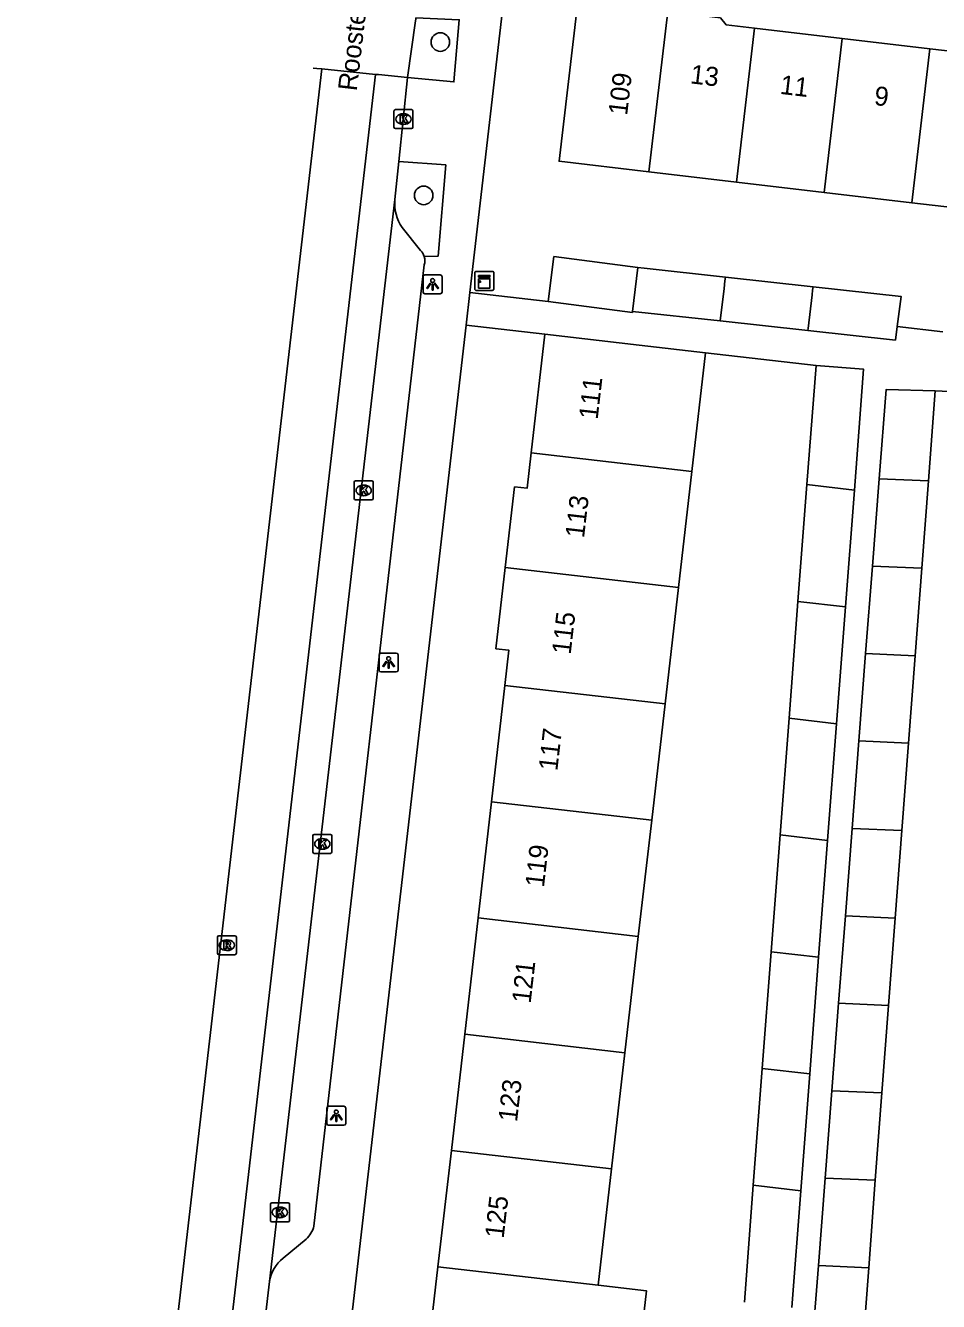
# Model space of a CAD drawing. Extents: x 162250 to 162654, y 380744 to 381605.
# Drawn here: x 162274.7 to 162322.8, y 381047.3 to 381114.5 of the extents above; entities that cross this region are included whole.
import ezdxf

# ---------------------------------------------------------------- set-up
doc = ezdxf.new("R2010")
doc.units = 0
for name, color, linetype in [('IMGEO_Boom', 7, 'Continuous'), ('IMGEO_Kast', 7, 'Continuous'), ('IMGEO_Kolk', 7, 'Continuous'), ('IMGEO_Lichtpunt', 7, 'Continuous'), ('IMGEO_Openbare_ruimte_label', 7, 'Continuous'), ('IMGEO_Pand', 7, 'Continuous'), ('IMGEO_Pand_nummerreeks', 7, 'Continuous'), ('IMGEO_Parkeervlak_open', 7, 'Continuous'), ('IMGEO_Rijbaan_lokaal_gesloten', 7, 'Continuous'), ('IMGEO_Rioolput', 7, 'Continuous'), ('IMGEO_Voetpad_open', 7, 'Continuous')]:
    doc.layers.add(name, color=color, linetype=linetype)

msp = doc.modelspace()

# ---------------------------------------------------------------- linework, layer by layer
at = {"layer": 'IMGEO_Boom'}
for centre in [(162296.514, 381113.595), (162295.634, 381105.521)]:
    msp.add_circle(centre, 0.489, dxfattribs=at)
at = {"layer": 'IMGEO_Kast'}
for p, q in [((162298.332, 381100.593), (162298.332, 381101.434)), ((162298.332, 381101.434), (162298.332, 381100.593)), ((162298.407, 381101.518), (162299.248, 381101.518)), ((162299.248, 381101.518), (162298.407, 381101.518)), ((162299.332, 381101.443), (162299.332, 381100.602)), ((162299.332, 381100.602), (162299.332, 381101.443)), ((162299.257, 381100.518), (162298.416, 381100.518)), ((162298.416, 381100.518), (162299.257, 381100.518))]:
    msp.add_line(p, q, dxfattribs=at)
for points in [[(162298.527, 381101.308), (162299.127, 381101.308), (162299.127, 381101.223), (162298.527, 381101.223), (162298.527, 381101.308)], [(162298.527, 381101.133), (162299.127, 381101.133), (162299.127, 381100.644), (162298.527, 381100.644), (162298.527, 381101.133)]]:
    msp.add_lwpolyline(points, dxfattribs=at)
msp.add_circle((162298.611, 381100.982), 0.0377, dxfattribs=at)
for centre, start, end in [((162298.41, 381101.44), 92.4484, 184.28452), ((162298.41, 381101.44), 92.4484, 184.28452), ((162299.254, 381101.44), 2.4484, 94.28452), ((162299.254, 381101.44), 2.4484, 94.28452), ((162298.41, 381100.596), 182.4484, 274.28452), ((162298.41, 381100.596), 182.4484, 274.28452), ((162299.254, 381100.596), 272.4484, 4.28452), ((162299.254, 381100.596), 272.4484, 4.28452)]:
    msp.add_arc(centre, 0.0779, start, end, dxfattribs=at)
at = {"layer": 'IMGEO_Kolk'}
for p, q in [((162294.071, 381109.115), (162294.071, 381109.967)), ((162294.146, 381110.041), (162294.998, 381110.041)), ((162295.072, 381109.967), (162295.072, 381109.115)), ((162294.582, 381109.261), (162294.557, 381109.261)), ((162294.559, 381109.821), (162294.584, 381109.821)), ((162294.998, 381109.041), (162294.146, 381109.041)), ((162291.972, 381089.565), (162291.972, 381090.417)), ((162292.047, 381090.491), (162292.899, 381090.491)), ((162292.973, 381090.417), (162292.973, 381089.565)), ((162292.46, 381090.271), (162292.485, 381090.271)), ((162292.899, 381089.491), (162292.047, 381089.491)), ((162292.483, 381089.711), (162292.458, 381089.711)), ((162289.794, 381070.95), (162289.794, 381071.802)), ((162289.869, 381071.876), (162290.721, 381071.876)), ((162290.282, 381071.656), (162290.307, 381071.656)), ((162290.795, 381071.802), (162290.795, 381070.95)), ((162290.305, 381071.096), (162290.28, 381071.096)), ((162290.721, 381070.876), (162289.869, 381070.876)), ((162287.561, 381051.549), (162287.561, 381052.401)), ((162287.636, 381052.475), (162288.488, 381052.475)), ((162288.049, 381052.255), (162288.074, 381052.255)), ((162288.562, 381052.401), (162288.562, 381051.549)), ((162288.488, 381051.475), (162287.636, 381051.475)), ((162288.072, 381051.695), (162288.047, 381051.695))]:
    msp.add_line(p, q, dxfattribs=at)
for points in [[(162294.071, 381109.115), (162294.071, 381109.967)], [(162294.146, 381110.041), (162294.998, 381110.041)], [(162295.072, 381109.967), (162295.072, 381109.115)], [(162294.392, 381109.741), (162294.515, 381109.741), (162294.515, 381109.59), (162294.645, 381109.741), (162294.809, 381109.741), (162294.663, 381109.59), (162294.816, 381109.341), (162294.664, 381109.341), (162294.579, 381109.505), (162294.515, 381109.438), (162294.515, 381109.341), (162294.392, 381109.341), (162294.392, 381109.741)], [(162294.998, 381109.041), (162294.146, 381109.041)], [(162291.972, 381089.565), (162291.972, 381090.417)], [(162292.047, 381090.491), (162292.899, 381090.491)], [(162292.973, 381090.417), (162292.973, 381089.565)], [(162292.293, 381090.191), (162292.416, 381090.191), (162292.416, 381090.04), (162292.546, 381090.191), (162292.71, 381090.191), (162292.564, 381090.04), (162292.717, 381089.791), (162292.565, 381089.791), (162292.48, 381089.955), (162292.416, 381089.888), (162292.416, 381089.791), (162292.293, 381089.791), (162292.293, 381090.191)], [(162292.899, 381089.491), (162292.047, 381089.491)], [(162289.794, 381070.95), (162289.794, 381071.802)], [(162289.869, 381071.876), (162290.721, 381071.876)], [(162290.795, 381071.802), (162290.795, 381070.95)], [(162290.115, 381071.576), (162290.238, 381071.576), (162290.238, 381071.425), (162290.368, 381071.576), (162290.532, 381071.576), (162290.386, 381071.425), (162290.539, 381071.176), (162290.387, 381071.176), (162290.302, 381071.34), (162290.238, 381071.273), (162290.238, 381071.176), (162290.115, 381071.176), (162290.115, 381071.576)], [(162290.721, 381070.876), (162289.869, 381070.876)], [(162287.561, 381051.549), (162287.561, 381052.401)], [(162287.636, 381052.475), (162288.488, 381052.475)], [(162287.882, 381052.175), (162288.005, 381052.175), (162288.005, 381052.024), (162288.135, 381052.175), (162288.299, 381052.175), (162288.153, 381052.024), (162288.306, 381051.775), (162288.154, 381051.775), (162288.069, 381051.939), (162288.005, 381051.872), (162288.005, 381051.775), (162287.882, 381051.775), (162287.882, 381052.175)], [(162288.562, 381052.401), (162288.562, 381051.549)], [(162288.488, 381051.475), (162287.636, 381051.475)]]:
    msp.add_lwpolyline(points, dxfattribs=at)
for centre, start, end in [((162294.148, 381109.965), 91.55205, 178.44795), ((162294.148, 381109.965), 91.55205, 178.44795), ((162294.996, 381109.965), 1.55205, 88.44795), ((162294.996, 381109.965), 1.55205, 88.44795), ((162294.148, 381109.117), 181.55205, 268.44795), ((162294.148, 381109.117), 181.55205, 268.44795), ((162294.996, 381109.117), 271.55205, 358.44795), ((162294.996, 381109.117), 271.55205, 358.44795), ((162292.049, 381090.415), 91.55205, 178.44795), ((162292.049, 381090.415), 91.55205, 178.44795), ((162292.897, 381090.415), 1.55205, 88.44795), ((162292.897, 381090.415), 1.55205, 88.44795), ((162292.049, 381089.567), 181.55205, 268.44795), ((162292.049, 381089.567), 181.55205, 268.44795), ((162292.897, 381089.567), 271.55205, 358.44795), ((162292.897, 381089.567), 271.55205, 358.44795), ((162289.871, 381071.8), 91.55205, 178.44795), ((162289.871, 381071.8), 91.55205, 178.44795), ((162290.719, 381071.8), 1.55205, 88.44795), ((162290.719, 381071.8), 1.55205, 88.44795), ((162289.871, 381070.952), 181.55205, 268.44795), ((162289.871, 381070.952), 181.55205, 268.44795), ((162290.719, 381070.952), 271.55205, 358.44795), ((162290.719, 381070.952), 271.55205, 358.44795), ((162287.638, 381052.399), 91.55205, 178.44795), ((162287.638, 381052.399), 91.55205, 178.44795), ((162288.486, 381052.399), 1.55205, 88.44795), ((162288.486, 381052.399), 1.55205, 88.44795), ((162287.638, 381051.551), 181.55205, 268.44795), ((162287.638, 381051.551), 181.55205, 268.44795), ((162288.486, 381051.551), 271.55205, 358.44795), ((162288.486, 381051.551), 271.55205, 358.44795)]:
    msp.add_arc(centre, 0.0765, start, end, dxfattribs=at)
for centre, major_axis, ratio, start_param, end_param in [((162294.558, 381109.541), (-0.387, 0.002), 0.722429, 4.712389, 7.853982), ((162294.583, 381109.541), (-0.39, 0.002), 0.717154, 1.570796, 4.712389), ((162292.459, 381089.991), (-0.387, 0.002), 0.722429, 4.712389, 7.853982), ((162292.484, 381089.991), (-0.39, 0.002), 0.717154, 1.570796, 4.712389), ((162290.281, 381071.376), (-0.387, 0.002), 0.722429, 4.712389, 7.853982), ((162290.306, 381071.376), (-0.39, 0.002), 0.717154, 1.570796, 4.712389), ((162288.048, 381051.975), (-0.387, 0.002), 0.722429, 4.712389, 7.853982), ((162288.073, 381051.975), (-0.39, 0.002), 0.717154, 1.570796, 4.712389)]:
    msp.add_ellipse(centre, major_axis=major_axis, ratio=ratio, start_param=start_param, end_param=end_param, dxfattribs=at)
at = {"layer": 'IMGEO_Lichtpunt'}
for p, q in [((162295.607, 381101.241), (162295.607, 381100.434)), ((162295.607, 381101.241), (162295.607, 381100.434)), ((162296.509, 381101.336), (162295.701, 381101.336)), ((162296.509, 381101.336), (162295.701, 381101.336)), ((162296.603, 381100.434), (162296.603, 381101.241)), ((162296.603, 381100.434), (162296.603, 381101.241)), ((162295.701, 381100.34), (162296.509, 381100.34)), ((162295.701, 381100.34), (162296.509, 381100.34)), ((162293.289, 381081.332), (162293.289, 381080.525)), ((162293.289, 381081.332), (162293.289, 381080.525)), ((162294.191, 381081.427), (162293.383, 381081.427)), ((162294.191, 381081.427), (162293.383, 381081.427)), ((162294.285, 381080.525), (162294.285, 381081.332)), ((162294.285, 381080.525), (162294.285, 381081.332)), ((162293.383, 381080.431), (162294.191, 381080.431)), ((162293.383, 381080.431), (162294.191, 381080.431)), ((162291.435, 381057.56), (162290.627, 381057.56)), ((162291.435, 381057.56), (162290.627, 381057.56)), ((162290.533, 381057.465), (162290.533, 381056.658)), ((162290.533, 381057.465), (162290.533, 381056.658)), ((162291.529, 381056.658), (162291.529, 381057.465)), ((162291.529, 381056.658), (162291.529, 381057.465)), ((162290.627, 381056.564), (162291.435, 381056.564)), ((162290.627, 381056.564), (162291.435, 381056.564))]:
    msp.add_line(p, q, dxfattribs=at)
for points in [[(162295.981, 381100.905), (162296.02, 381100.877), (162295.832, 381100.615), (162295.794, 381100.642), (162295.981, 381100.905)], [(162296.083, 381100.857), (162296.13, 381100.857), (162296.13, 381100.535), (162296.083, 381100.535), (162296.083, 381100.857)], [(162296.193, 381100.877), (162296.231, 381100.904), (162296.418, 381100.642), (162296.379, 381100.614), (162296.193, 381100.877)], [(162293.663, 381080.996), (162293.702, 381080.968), (162293.514, 381080.706), (162293.476, 381080.733), (162293.663, 381080.996)], [(162293.765, 381080.948), (162293.812, 381080.948), (162293.812, 381080.626), (162293.765, 381080.626), (162293.765, 381080.948)], [(162293.875, 381080.968), (162293.913, 381080.995), (162294.1, 381080.733), (162294.061, 381080.705), (162293.875, 381080.968)], [(162290.907, 381057.129), (162290.946, 381057.101), (162290.758, 381056.839), (162290.72, 381056.866), (162290.907, 381057.129)], [(162291.009, 381057.081), (162291.056, 381057.081), (162291.056, 381056.759), (162291.009, 381056.759), (162291.009, 381057.081)], [(162291.119, 381057.101), (162291.157, 381057.128), (162291.344, 381056.866), (162291.305, 381056.838), (162291.119, 381057.101)]]:
    msp.add_lwpolyline(points, dxfattribs=at)
for centre in [(162296.106, 381101.039), (162293.788, 381081.13), (162291.032, 381057.263)]:
    msp.add_circle(centre, 0.0994, dxfattribs=at)
for centre, start, end in [((162295.701, 381101.241), 90, 180), ((162295.701, 381101.241), 90, 180), ((162296.509, 381101.241), 0, 90), ((162296.509, 381101.241), 0, 90), ((162295.701, 381100.434), 180, 270), ((162295.701, 381100.434), 180, 270), ((162296.509, 381100.434), 270, 0), ((162296.509, 381100.434), 270, 360), ((162293.383, 381081.332), 90, 180), ((162293.383, 381081.332), 90, 180), ((162294.191, 381081.332), 0, 90), ((162294.191, 381081.332), 0, 90), ((162293.383, 381080.525), 180, 270), ((162293.383, 381080.525), 180, 270), ((162294.191, 381080.525), 270, 0), ((162294.191, 381080.525), 270, 360), ((162290.627, 381057.465), 90, 180), ((162290.627, 381057.465), 90, 180), ((162291.435, 381057.465), 0, 90), ((162291.435, 381057.465), 0, 90), ((162290.627, 381056.658), 180, 270), ((162290.627, 381056.658), 180, 270), ((162291.435, 381056.658), 270, 0), ((162291.435, 381056.658), 270, 360)]:
    msp.add_arc(centre, 0.0946, start, end, dxfattribs=at)
at = {"layer": 'IMGEO_Pand'}
for points in [[(162308.494, 381115.204), (162305.471, 381115.559), (162305.233, 381115.24), (162303.72, 381115.418), (162302.77, 381107.317), (162307.503, 381106.762)], [(162308.494, 381115.204), (162307.503, 381106.762)], [(162313.07, 381114.329), (162311.568, 381114.505), (162311.273, 381114.878), (162308.494, 381115.204)], [(162312.118, 381106.22), (162313.07, 381114.329)], [(162317.684, 381113.787), (162313.07, 381114.329)], [(162316.733, 381105.679), (162317.684, 381113.787)], [(162322.299, 381113.246), (162317.684, 381113.787)], [(162322.299, 381113.246), (162321.348, 381105.137)], [(162326.914, 381112.705), (162322.299, 381113.246)], [(162307.503, 381106.762), (162312.118, 381106.22)], [(162312.118, 381106.22), (162316.733, 381105.679)], [(162316.733, 381105.679), (162321.348, 381105.137)], [(162321.348, 381105.137), (162325.963, 381104.596)], [(162306.912, 381101.731), (162302.502, 381102.301), (162302.196, 381099.936)], [(162306.912, 381101.731), (162306.641, 381099.418)], [(162311.531, 381101.218), (162307.261, 381101.686), (162306.912, 381101.731)], [(162311.26, 381098.913), (162311.46, 381100.618), (162311.508, 381101.021), (162311.531, 381101.218)], [(162316.15, 381100.712), (162311.531, 381101.218)], [(162316.15, 381100.712), (162316.13, 381100.54), (162316.101, 381100.295), (162315.893, 381098.517), (162315.88, 381098.407)], [(162320.583, 381098.618), (162320.754, 381099.942), (162320.788, 381100.203), (162316.15, 381100.712)], [(162302.196, 381099.936), (162306.634, 381099.362), (162306.641, 381099.418)], [(162306.641, 381099.418), (162311.26, 381098.913)], [(162311.26, 381098.913), (162315.88, 381098.407)], [(162315.88, 381098.407), (162320.49, 381097.901), (162320.583, 381098.618)], [(162301.298, 381091.967), (162302.017, 381098.208)], [(162310.485, 381097.232), (162306.985, 381097.635), (162302.017, 381098.208)], [(162310.485, 381097.232), (162309.766, 381090.991)], [(162315.827, 381090.293), (162316.307, 381096.56)], [(162318.328, 381090.005), (162318.815, 381096.367), (162316.307, 381096.56)], [(162319.633, 381090.605), (162319.997, 381095.302), (162322.586, 381095.235)], [(162322.586, 381095.235), (162322.226, 381090.491)], [(162299.932, 381085.921), (162300.422, 381090.175), (162301.083, 381090.099), (162301.298, 381091.967)], [(162301.298, 381091.967), (162309.766, 381090.991)], [(162309.766, 381090.991), (162309.06, 381084.869)], [(162319.633, 381090.605), (162319.277, 381086.002)], [(162322.226, 381090.491), (162319.633, 381090.605)], [(162322.226, 381090.491), (162321.877, 381085.887)], [(162315.356, 381084.144), (162315.827, 381090.293)], [(162315.827, 381090.293), (162318.328, 381090.005)], [(162318.328, 381090.005), (162317.857, 381083.856)], [(162299.918, 381079.72), (162300.131, 381081.572), (162299.44, 381081.652), (162299.932, 381085.921)], [(162309.06, 381084.869), (162299.932, 381085.921)], [(162319.277, 381086.002), (162318.921, 381081.398)], [(162319.277, 381086.002), (162321.877, 381085.887)], [(162321.877, 381085.887), (162321.527, 381081.284)], [(162309.06, 381084.869), (162308.355, 381078.747)], [(162314.885, 381077.995), (162315.356, 381084.144)], [(162317.857, 381083.856), (162315.356, 381084.144)], [(162317.386, 381077.706), (162317.857, 381083.856)], [(162318.921, 381081.398), (162318.566, 381076.795)], [(162321.527, 381081.284), (162318.921, 381081.398)], [(162321.527, 381081.284), (162321.178, 381076.68)], [(162299.212, 381073.598), (162299.918, 381079.72)], [(162308.355, 381078.747), (162299.918, 381079.72)], [(162308.355, 381078.747), (162307.649, 381072.625)], [(162314.414, 381071.845), (162314.885, 381077.995)], [(162314.885, 381077.995), (162317.386, 381077.706)], [(162316.915, 381071.557), (162317.386, 381077.706)], [(162318.566, 381076.795), (162318.21, 381072.191)], [(162321.178, 381076.68), (162318.566, 381076.795)], [(162321.178, 381076.68), (162320.829, 381072.076)], [(162298.507, 381067.476), (162299.212, 381073.598)], [(162299.212, 381073.598), (162307.649, 381072.625)], [(162307.649, 381072.625), (162306.943, 381066.503)], [(162313.943, 381065.696), (162314.414, 381071.845)], [(162314.414, 381071.845), (162316.915, 381071.557)], [(162318.21, 381072.191), (162317.854, 381067.589)], [(162318.21, 381072.191), (162320.829, 381072.076)], [(162320.829, 381072.076), (162320.479, 381067.473)], [(162316.444, 381065.408), (162316.915, 381071.557)], [(162317.854, 381067.589), (162317.498, 381062.984)], [(162320.479, 381067.473), (162317.854, 381067.589)], [(162297.801, 381061.354), (162298.507, 381067.476)], [(162306.943, 381066.503), (162298.507, 381067.476)], [(162320.479, 381067.473), (162320.13, 381062.869)], [(162306.943, 381066.503), (162306.238, 381060.381)], [(162313.472, 381059.548), (162313.943, 381065.696)], [(162316.444, 381065.408), (162313.943, 381065.696)], [(162315.973, 381059.26), (162316.444, 381065.408)], [(162317.142, 381058.382), (162317.498, 381062.984)], [(162317.498, 381062.984), (162320.13, 381062.869)], [(162320.13, 381062.869), (162319.78, 381058.266)], [(162297.096, 381055.232), (162297.801, 381061.354)], [(162297.801, 381061.354), (162306.238, 381060.381)], [(162306.238, 381060.381), (162305.532, 381054.259)], [(162313.002, 381053.398), (162313.472, 381059.548)], [(162313.472, 381059.548), (162315.973, 381059.26)], [(162315.502, 381053.11), (162315.973, 381059.26)], [(162317.142, 381058.382), (162316.786, 381053.777)], [(162319.78, 381058.266), (162317.142, 381058.382)], [(162319.78, 381058.266), (162319.431, 381053.661)], [(162296.39, 381049.11), (162297.096, 381055.232)], [(162305.532, 381054.259), (162297.096, 381055.232)], [(162305.532, 381054.259), (162304.827, 381048.137)], [(162316.786, 381053.777), (162316.43, 381049.175)], [(162316.786, 381053.777), (162319.431, 381053.661)], [(162319.431, 381053.661), (162319.081, 381049.058)], [(162312.531, 381047.249), (162313.002, 381053.398)], [(162313.002, 381053.398), (162315.502, 381053.11)], [(162315.502, 381053.11), (162315.032, 381046.961)], [(162295.685, 381042.988), (162296.39, 381049.11)], [(162304.827, 381048.137), (162296.39, 381049.11)], [(162316.074, 381044.571), (162316.43, 381049.175)], [(162316.43, 381049.175), (162319.081, 381049.058)], [(162319.081, 381049.058), (162318.732, 381044.454)], [(162304.827, 381048.137), (162307.374, 381047.844), (162306.668, 381041.722), (162304.121, 381042.015)]]:
    msp.add_lwpolyline(points, dxfattribs=at)
at = {"layer": 'IMGEO_Parkeervlak_open'}
msp.add_lwpolyline([(162295.466, 381102.624), (162294.494, 381103.83)], dxfattribs=at)
for centre, radius, start, end in [((162296.342, 381105.08), 2.231, 174.28564, 214.07973), ((162294.924, 381102.07), 0.775, 17.02248, 45.62379)]:
    msp.add_arc(centre, radius, start, end, dxfattribs=at)
at = {"layer": 'IMGEO_Rijbaan_lokaal_gesloten'}
for points in [[(162294.788, 381111.726), (162295.203, 381114.719), (162295.216, 381114.798), (162295.23, 381114.877)], [(162274.657, 380977.597), (162274.701, 380977.591), (162290.278, 381112.181)], [(162290.278, 381112.181), (162290.005, 381112.208), (162289.809, 381112.228)], [(162290.278, 381112.181), (162293.089, 381111.897)], [(162279.203, 380976.84), (162277.507, 380977.016), (162278.556, 380986.022), (162293.089, 381111.897)], [(162293.089, 381111.897), (162293.261, 381111.88), (162294.788, 381111.726)], [(162294.331, 381107.316), (162294.788, 381111.726)], [(162294.122, 381105.302), (162294.331, 381107.316)], [(162287.512, 381048.327), (162294.122, 381105.302)], [(162287.288, 381046.38), (162287.512, 381048.327)]]:
    msp.add_lwpolyline(points, dxfattribs=at)
at = {"layer": 'IMGEO_Rioolput'}
for p, q in [((162284.767, 381065.616), (162284.767, 381066.468)), ((162284.842, 381066.542), (162285.694, 381066.542)), ((162285.255, 381066.322), (162285.28, 381066.322)), ((162285.768, 381066.468), (162285.768, 381065.616)), ((162285.278, 381065.762), (162285.253, 381065.762)), ((162285.694, 381065.542), (162284.842, 381065.542))]:
    msp.add_line(p, q, dxfattribs=at)
for points in [[(162284.767, 381065.616), (162284.767, 381066.468)], [(162284.842, 381066.542), (162285.694, 381066.542)], [(162285.356, 381066.24), (162285.104, 381066.242), (162285.104, 381065.842)], [(162285.768, 381066.468), (162285.768, 381065.616)], [(162285.104, 381065.842), (162285.228, 381065.842), (162285.228, 381066.004), (162285.239, 381066.004)], [(162285.282, 381066.161), (162285.228, 381066.161), (162285.228, 381066.08)], [(162285.228, 381066.08), (162285.28, 381066.08)], [(162285.286, 381065.975), (162285.357, 381065.842), (162285.497, 381065.842), (162285.432, 381065.968)], [(162285.694, 381065.542), (162284.842, 381065.542)]]:
    msp.add_lwpolyline(points, dxfattribs=at)
for centre, radius, start, end in [((162284.844, 381066.466), 0.0765, 91.55205, 178.44795), ((162284.844, 381066.466), 0.0765, 91.55205, 178.44795), ((162285.355, 381066.13), 0.109, 350.36119, 89.41601), ((162285.692, 381066.466), 0.0765, 1.55205, 88.44795), ((162285.692, 381066.466), 0.0765, 1.55205, 88.44795), ((162284.844, 381065.618), 0.0765, 181.55205, 268.44795), ((162284.844, 381065.618), 0.0765, 181.55205, 268.44795), ((162285.238, 381065.951), 0.0533, 26.02933, 88.69889), ((162285.264, 381066.269), 0.19, 274.7715, 282.96867), ((162285.288, 381066.065), 0.0964, 77.00612, 93.18647), ((162285.302, 381066.122), 0.0378, 276.66336, 79.67722), ((162285.353, 381066.13), 0.112, 277.58423, 350.98172), ((162285.337, 381065.915), 0.108, 29.51342, 73.79051), ((162285.692, 381065.618), 0.0765, 271.55205, 358.44795), ((162285.692, 381065.618), 0.0765, 271.55205, 358.44795)]:
    msp.add_arc(centre, radius, start, end, dxfattribs=at)
for centre, major_axis, ratio, start_param, end_param in [((162285.254, 381066.042), (-0.387, 0.002), 0.722429, 4.712389, 7.853982), ((162285.279, 381066.042), (-0.39, 0.002), 0.717154, 1.570796, 4.712389)]:
    msp.add_ellipse(centre, major_axis=major_axis, ratio=ratio, start_param=start_param, end_param=end_param, dxfattribs=at)
at = {"layer": 'IMGEO_Voetpad_open'}
for points in [[(162298.069, 381100.412), (162300.19, 381118.786)], [(162295.23, 381114.877), (162297.51, 381114.773), (162297.225, 381111.496), (162294.788, 381111.726)], [(162294.331, 381107.316), (162296.798, 381107.126), (162296.394, 381102.328), (162295.665, 381102.297)], [(162295.67, 381101.867), (162289.85, 381051.252)], [(162297.87, 381098.686), (162298.069, 381100.412)], [(162298.069, 381100.412), (162302.196, 381099.936)], [(162297.87, 381098.686), (162285.829, 380994.375)], [(162302.017, 381098.208), (162297.87, 381098.686)], [(162320.583, 381098.618), (162322.993, 381098.336)], [(162316.307, 381096.56), (162310.485, 381097.232)], [(162330.503, 381094.867), (162322.586, 381095.235)], [(162289.436, 381050.569), (162288.239, 381049.564)]]:
    msp.add_lwpolyline(points, dxfattribs=at)
for centre, radius, start, end in [((162294.973, 381102.074), 0.727, 343.45714, 17.87526), ((162288.612, 381051.536), 1.27, 310.4561, 347.09966), ((162289.415, 381048.041), 1.924, 127.66511, 171.44835)]:
    msp.add_arc(centre, radius, start, end, dxfattribs=at)

# ---------------------------------------------------------------- texts
at = {"layer": 'IMGEO_Openbare_ruimte_label'}
msp.add_text('Roostenlaan', height=1, rotation=83.33704, dxfattribs=at).set_placement((162292.108, 381110.987))
at = {"layer": 'IMGEO_Pand_nummerreeks'}
for s, rotation, p in [('109', 83.3115, (162306.353, 381109.707)), ('13', 353.30883, (162309.649, 381111.427)), ('11', 353.30883, (162314.377, 381110.873)), ('9', 353.30883, (162319.336, 381110.29)), ('111', 83.44716, (162304.8, 381093.694)), ('113', 83.44716, (162304.083, 381087.451)), ('115', 83.44716, (162303.378, 381081.32)), ('117', 83.44716, (162302.674, 381075.19)), ('119', 83.44716, (162301.97, 381069.059)), ('121', 83.44716, (162301.269, 381062.949)), ('123', 83.44716, (162300.552, 381056.705)), ('125', 83.44716, (162299.847, 381050.575))]:
    msp.add_text(s, height=1, rotation=rotation, dxfattribs=at).set_placement(p)

doc.saveas('drawing.dxf')
